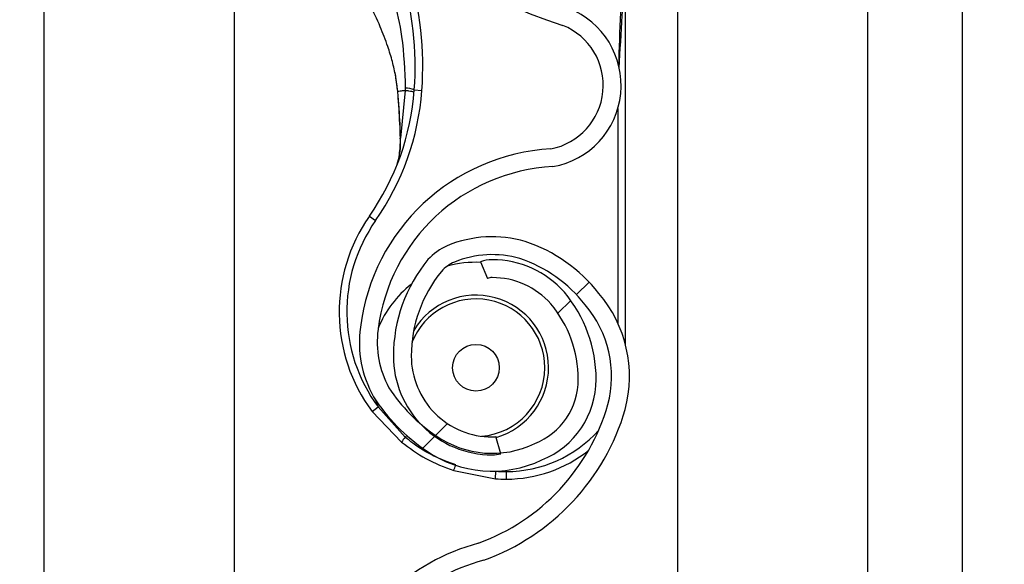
# Model space of a CAD drawing. Header units: inches. Extents: x 170 to 284, y 215 to 248.
# Tile 273 of 656: x 186.1024 to 186.2355, y 242.428 to 242.5017. Entities that reach past the tile are written whole.
import ezdxf

# ---------------------------------------------------------------- set-up
doc = ezdxf.new("R2010")
doc.units = ezdxf.units.IN
doc.header["$LTSCALE"] = 0.25
doc.header["$MEASUREMENT"] = 0
doc.layers.add('ANNOTATIONS', color=1, linetype='Continuous')
doc.layers.add('LH BENCH MOUNT', color=7, linetype='Continuous')
doc.styles.add('ARIAL', font='arial.ttf', dxfattribs={"height": 0.09375})
doc.dimstyles.new('STANDARD$0', dxfattribs={"dimtxt": 0.09375, "dimasz": 0.09375, "dimexe": 0.03125, "dimexo": 0.046875, "dimgap": 0.09, "dimtad": 0, "dimtih": 1, "dimtoh": 1, "dimdec": 4, "dimzin": 0, "dimdsep": 46, "dimtxsty": 'ARIAL', "dimcen": 0.09, "dimadec": 0, "dimazin": 0, "dimtfac": 1, "dimtdec": 4, "dimtofl": 0, "dimtmove": 0, "dimatfit": 1, "dimfxl": 1, "dimtolj": 1, "dimtzin": 0, "dimarcsym": 0})
pattern_1 = [(45, (176.0930244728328, 238.0091787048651), (-0.03026527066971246, 0.03026527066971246), [])]

# ---------------------------------------------------------------- blocks, each defined once
blk = doc.blocks.new('*D114')
at = {"layer": 'ANNOTATIONS', "color": 0, "lineweight": -2, "transparency": 16777216}
for p, q in [((186.1492924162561, 243.6642684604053), (187.5897358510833, 243.6642684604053)), ((187.5584858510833, 243.5705184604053), (187.5584858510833, 241.8503426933)), ((187.5584858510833, 239.6953067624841), (187.5584858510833, 241.4154825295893)), ((186.8279608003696, 239.6015567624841), (187.5897358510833, 239.6015567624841))]:
    blk.add_line(p, q, dxfattribs=at)
at = {"layer": 'ANNOTATIONS', "color": 0, "transparency": 16777216}
for points in [[(187.5428608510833, 243.5705184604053), (187.5741108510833, 243.5705184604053), (187.5584858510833, 243.6642684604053)], [(187.5428608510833, 239.6953067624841), (187.5741108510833, 239.6953067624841), (187.5584858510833, 239.6015567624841)]]:
    blk.add_solid(points, dxfattribs=at)
at = {"layer": 'defpoints', "color": 0, "transparency": 16777216}
for p in [(186.1024174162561, 243.6642684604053), (186.7810858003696, 239.6015567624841), (187.5584858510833, 239.6015567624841)]:
    blk.add_point(p, dxfattribs=at)
at = {"layer": 'ANNOTATIONS', "color": 0, "transparency": 16777216, "insert": (187.5584858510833, 241.6329126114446), "char_height": 0.09375, "attachment_point": 5, "style": 'ARIAL'}
blk.add_mtext('\\A1;OPENING\\PHEIGHT', dxfattribs=at)

msp = doc.modelspace()

# ---------------------------------------------------------------- hatches: boundary and pattern name
at = {"layer": 'LH BENCH MOUNT'}
h = msp.add_hatch(dxfattribs=at)
h.set_pattern_fill('ANSI31', color=256, scale=0.34241245, angle=2.8e-322, style=0)
h.set_pattern_definition(pattern_1)
edge = h.paths.add_edge_path(flags=0)
edge.add_arc((186.1662917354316, 242.4650871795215), 0.001712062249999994, 450.0000000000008, 472.2104203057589)
edge.add_line((186.1656445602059, 242.4666722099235), (186.1647320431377, 242.4689071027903))
edge.add_arc((186.1662917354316, 242.4650871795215), 0.004126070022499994, 450, 472.2104203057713, ccw=False)
edge.add_arc((186.1662917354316, 242.4561844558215), 0.01302879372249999, 401.47616737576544, 450, ccw=False)
edge.add_arc((186.1620458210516, 242.4530342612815), 0.01830194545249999, 359.9999999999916, 400.0613730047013, ccw=False)
edge.add_arc((186.1685858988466, 242.4530342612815), 0.01176186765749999, 292.1408576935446, 359.99999999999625, ccw=False)
edge.add_arc((186.1662917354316, 242.4562871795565), 0.01566536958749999, 235.2570680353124, 295.43079980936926, ccw=False)
edge.add_arc((186.1715306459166, 242.4644023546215), 0.02532140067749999, 212.8542481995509, 235.9809333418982, ccw=False)
edge.add_arc((186.1633812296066, 242.4580334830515), 0.01504902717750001, 172.1557183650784, 209.3146496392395, ccw=False)
edge.add_arc((186.1758108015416, 242.4566980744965), 0.02754708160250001, 453.30850314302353, 532.9325737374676, ccw=False)
edge.add_arc((186.1725578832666, 242.4927883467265), 0.008748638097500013, 280.9586189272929, 427.9414322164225)
edge.add_arc((186.1924176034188, 242.5551416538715), 0.05672062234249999, 179.5706357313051, 253.0098997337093, ccw=False)
edge.add_arc((186.3507493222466, 242.5563400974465), 0.2150521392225, 163.4260275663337, 180.2060536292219, ccw=False)
edge.add_arc((186.1719757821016, 242.6084895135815), 0.02884824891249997, 465.1588434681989, 521.4137567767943, ccw=False)
edge.add_arc((186.1546497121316, 242.6630358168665), 0.0284373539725, 290.1205938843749, 343.719067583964)
edge.add_arc((186.1674901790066, 242.6588583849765), 0.01494630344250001, 345.2914408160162, 400.5471921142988)
edge.add_arc((186.1640660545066, 242.6570435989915), 0.0187470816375, 397.9578745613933, 431.4396159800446)
edge.add_arc((186.1662917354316, 242.6618716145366), 0.0134739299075, 433.8775574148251, 472.273645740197)
edge.add_arc((186.1637236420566, 242.6688910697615), 0.006011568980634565, 474.9825325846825, 495.7175736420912)
edge.add_arc((186.1735166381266, 242.6616319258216), 0.01816498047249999, 500.8992600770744, 539.9999999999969)
edge.add_arc((186.1662917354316, 242.6616319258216), 0.01094007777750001, 539.9999999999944, 629.9999999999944)
edge.add_arc((186.1662917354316, 242.6525579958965), 0.001866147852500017, 269.9999999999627, 285.6422464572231)
edge.add_line((186.1667949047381, 242.6507609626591), (186.167445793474, 242.6484363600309))
edge.add_arc((186.1662917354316, 242.6525579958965), 0.004280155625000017, 269.9999999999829, 285.64224645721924, ccw=False)
edge.add_arc((186.1662917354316, 242.6616319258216), 0.01335408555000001, 179.9999999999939, 269.999999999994, ccw=False)
edge.add_arc((186.1735166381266, 242.6616319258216), 0.020578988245, 500.6113583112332, 539.9999999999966, ccw=False)
edge.add_arc((186.1637236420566, 242.6688910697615), 0.008425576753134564, 474.5776671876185, 496.4997109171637, ccw=False)
edge.add_arc((186.1662917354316, 242.6618716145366), 0.01588793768, 433.69030225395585, 472.47058069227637, ccw=False)
edge.add_arc((186.1640660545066, 242.6570435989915), 0.02116108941, 398.10453077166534, 431.57717173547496, ccw=False)
edge.add_arc((186.1674901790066, 242.6588583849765), 0.01736031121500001, 345.18024813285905, 400.3658533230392, ccw=False)
edge.add_arc((186.1546497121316, 242.6630358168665), 0.030851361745, 289.9181572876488, 343.7795375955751, ccw=False)
edge.add_arc((186.1719757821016, 242.6084895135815), 0.02643424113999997, 464.9417095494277, 521.3236131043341)
edge.add_arc((186.3507493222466, 242.5563400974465), 0.21263813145, 523.4376684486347, 540.2096895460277)
edge.add_arc((186.1924176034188, 242.5551416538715), 0.05430661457, 539.5566266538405, 613.1145348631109)
edge.add_arc((186.1725578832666, 242.4927883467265), 0.01116264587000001, 280.06103888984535, 428.5290871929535, ccw=False)
edge.add_arc((186.1758108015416, 242.4566980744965), 0.02513307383, 452.9714001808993, 532.9706577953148)
edge.add_arc((186.1633812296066, 242.4580334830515), 0.01263501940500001, 532.0830472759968, 568.9826967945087)
edge.add_arc((186.1715306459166, 242.4644023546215), 0.022907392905, 213.0443063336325, 236.0197152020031)
edge.add_arc((186.1662917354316, 242.4562871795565), 0.01325136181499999, 235.1922404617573, 295.7352497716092)
edge.add_arc((186.1685858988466, 242.4530342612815), 0.009347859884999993, 291.7225241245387, 359.9999999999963)
edge.add_arc((186.1620458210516, 242.4530342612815), 0.01588793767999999, 359.9999999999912, 399.9521788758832)
edge.add_arc((186.1662917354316, 242.4561844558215), 0.01061478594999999, 401.6345013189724, 450.0000000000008)
h = msp.add_hatch(dxfattribs=at)
h.set_pattern_fill('ANSI31', color=256, scale=0.34241245, angle=2.8e-322, style=0)
h.set_pattern_definition(pattern_1)
edge = h.paths.add_edge_path(flags=0)
edge.add_arc((186.1662917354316, 242.2596397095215), 0.001712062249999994, 450.0000000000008, 472.2104203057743)
edge.add_line((186.1656445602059, 242.2612247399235), (186.1647320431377, 242.2634596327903))
edge.add_arc((186.1662917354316, 242.2596397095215), 0.004126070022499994, 450, 472.2104203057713, ccw=False)
edge.add_arc((186.1662917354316, 242.2507369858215), 0.01302879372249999, 401.4761673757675, 450, ccw=False)
edge.add_arc((186.1620458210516, 242.2475867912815), 0.01830194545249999, 359.99999999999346, 400.0613730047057, ccw=False)
edge.add_arc((186.1685858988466, 242.2475867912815), 0.01176186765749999, 292.14085769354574, 359.99999999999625, ccw=False)
edge.add_arc((186.1662917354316, 242.2508397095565), 0.01566536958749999, 235.2570680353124, 295.43079980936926, ccw=False)
edge.add_arc((186.1715306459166, 242.2589548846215), 0.02532140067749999, 212.8542481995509, 235.9809333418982, ccw=False)
edge.add_arc((186.1633812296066, 242.2525860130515), 0.01504902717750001, 172.1557183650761, 209.3146496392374, ccw=False)
edge.add_arc((186.1758108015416, 242.2512506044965), 0.02754708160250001, 453.3085031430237, 532.9325737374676, ccw=False)
edge.add_arc((186.1725578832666, 242.2873408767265), 0.008748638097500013, 280.9586189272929, 427.9414322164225)
edge.add_arc((186.1924176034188, 242.3496941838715), 0.05672062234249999, 179.5706357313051, 253.0098997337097, ccw=False)
edge.add_arc((186.3507493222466, 242.3508926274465), 0.2150521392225, 163.4260275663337, 180.2060536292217, ccw=False)
edge.add_arc((186.1719757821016, 242.4030420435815), 0.02884824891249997, 465.1588434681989, 521.4137567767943, ccw=False)
edge.add_arc((186.1546497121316, 242.4575883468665), 0.0284373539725, 290.1205938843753, 343.7190675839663)
edge.add_arc((186.1674901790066, 242.4534109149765), 0.01494630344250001, 345.2914408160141, 400.5471921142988)
edge.add_arc((186.1640660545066, 242.4515961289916), 0.0187470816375, 397.9578745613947, 431.4396159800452)
edge.add_arc((186.1662917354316, 242.4564241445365), 0.0134739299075, 433.8775574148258, 472.273645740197)
edge.add_arc((186.1637236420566, 242.4634435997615), 0.006011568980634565, 474.98253258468, 495.7175736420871)
edge.add_arc((186.1735166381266, 242.4561844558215), 0.01816498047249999, 500.8992600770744, 539.9999999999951)
edge.add_arc((186.1662917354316, 242.4561844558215), 0.01094007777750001, 539.9999999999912, 629.9999999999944)
edge.add_arc((186.1662917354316, 242.4471105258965), 0.001866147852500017, 269.9999999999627, 285.6422464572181)
edge.add_line((186.1667949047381, 242.4453134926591), (186.167445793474, 242.4429888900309))
edge.add_arc((186.1662917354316, 242.4471105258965), 0.004280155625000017, 269.9999999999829, 285.642246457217, ccw=False)
edge.add_arc((186.1662917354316, 242.4561844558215), 0.01335408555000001, 179.9999999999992, 269.999999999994, ccw=False)
edge.add_arc((186.1735166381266, 242.4561844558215), 0.020578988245, 500.6113583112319, 540, ccw=False)
edge.add_arc((186.1637236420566, 242.4634435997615), 0.008425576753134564, 474.5776671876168, 496.4997109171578, ccw=False)
edge.add_arc((186.1662917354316, 242.4564241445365), 0.01588793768, 433.69030225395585, 472.47058069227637, ccw=False)
edge.add_arc((186.1640660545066, 242.4515961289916), 0.02116108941, 398.1045307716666, 431.57717173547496, ccw=False)
edge.add_arc((186.1674901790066, 242.4534109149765), 0.01736031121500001, 345.18024813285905, 400.3658533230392, ccw=False)
edge.add_arc((186.1546497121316, 242.4575883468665), 0.030851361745, 289.91815728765, 343.7795375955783, ccw=False)
edge.add_arc((186.1719757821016, 242.4030420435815), 0.02643424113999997, 464.941709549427, 521.3236131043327)
edge.add_arc((186.3507493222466, 242.3508926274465), 0.21263813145, 523.4376684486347, 540.2096895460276)
edge.add_arc((186.1924176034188, 242.3496941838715), 0.05430661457, 539.5566266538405, 613.1145348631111)
edge.add_arc((186.1725578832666, 242.2873408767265), 0.01116264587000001, 280.06103888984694, 428.52908719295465, ccw=False)
edge.add_arc((186.1758108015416, 242.2512506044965), 0.02513307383, 452.9714001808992, 532.970657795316)
edge.add_arc((186.1633812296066, 242.2525860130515), 0.01263501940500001, 532.0830472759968, 568.9826967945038)
edge.add_arc((186.1715306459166, 242.2589548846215), 0.022907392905, 213.0443063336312, 236.0197152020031)
edge.add_arc((186.1662917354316, 242.2508397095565), 0.01325136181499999, 235.1922404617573, 295.7352497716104)
edge.add_arc((186.1685858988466, 242.2475867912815), 0.009347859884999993, 291.7225241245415, 359.9999999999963)
edge.add_arc((186.1620458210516, 242.2475867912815), 0.01588793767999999, 359.9999999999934, 399.9521788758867)
edge.add_arc((186.1662917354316, 242.2507369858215), 0.01061478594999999, 401.6345013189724, 450.0000000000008)

# ---------------------------------------------------------------- linework, layer by layer
for p, q in [((186.2298594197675, 239.6490664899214), (186.2298594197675, 243.9018291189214)), ((186.2298594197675, 239.6490664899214), (186.2298594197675, 243.9018291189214)), ((186.1913380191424, 243.8543193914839), (186.1913380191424, 239.6897279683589)), ((186.2170189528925, 243.8543193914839), (186.2170189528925, 239.6490664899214)), ((186.2298594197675, 239.6490664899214), (186.2298594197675, 243.8543193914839)), ((186.1057349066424, 239.6490664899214), (186.1057349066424, 243.7595607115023)), ((186.1314158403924, 242.5497705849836), (186.1314158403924, 242.3573966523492)), ((186.1843016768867, 242.4577414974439), (186.1843016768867, 242.5101637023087)), ((186.1531342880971, 242.494514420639), (186.1534991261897, 242.4919353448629)), ((186.1545422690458, 242.4920792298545), (186.1538921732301, 242.4856452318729)), ((186.1557639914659, 242.4921783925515), (186.1567884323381, 242.4921026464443)), ((186.1535411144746, 242.4917830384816), (186.1535271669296, 242.4919503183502)), ((186.1832744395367, 242.489664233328), (186.1832744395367, 242.4606384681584)), ((186.1496836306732, 242.4750902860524), (186.1505256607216, 242.4745018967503)), ((186.1647320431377, 242.4689071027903), (186.1656445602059, 242.4666722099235)), ((186.1505319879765, 242.4502521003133), (186.1508730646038, 242.4493067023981)), ((186.1500475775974, 242.4486953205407), (186.1508730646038, 242.4493067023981)), ((186.1500475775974, 242.4486953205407), (186.1540259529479, 242.4445506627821)), ((186.1545323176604, 242.445214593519), (186.1508730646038, 242.4493067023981)), ((186.1545323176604, 242.445214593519), (186.1547560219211, 242.4454343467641)), ((186.167445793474, 242.4429888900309), (186.1667949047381, 242.4453134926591)), ((186.1610933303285, 242.4406957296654), (186.1667319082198, 242.4395947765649)), ((186.1667319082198, 242.4395947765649), (186.1667990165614, 242.4406198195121)), ((186.1682082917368, 242.4395464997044), (186.1682082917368, 242.4405737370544))]:
    msp.add_line(p, q, dxfattribs=at)
at = {"layer": 'LH BENCH MOUNT', "flags": 128}
msp.add_lwpolyline([(186.1538586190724, 242.485576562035), (186.1538308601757, 242.4855841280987), (186.1538118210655, 242.4855924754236), (186.1538020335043, 242.4856013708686), (186.1538017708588, 242.485610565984), (186.1538110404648, 242.4856198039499), (186.153829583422, 242.48562882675), (186.1538568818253, 242.4856373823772), (186.1538921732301, 242.4856452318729)], dxfattribs=at)
at = {"layer": 'LH BENCH MOUNT'}
msp.add_circle((186.1640993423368, 242.4546126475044), 0.00315523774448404, dxfattribs=at)
for centre, radius, start, end in [((186.1924176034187, 242.5551416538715), 0.05672062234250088, 179.5706357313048, 253.009899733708), ((186.1127374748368, 242.4953597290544), 0.04417120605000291, 355.7713036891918, 16.9484674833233), ((186.1127374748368, 242.4953597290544), 0.04314396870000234, 355.771303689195, 16.94846748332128), ((186.1725578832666, 242.4927883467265), 0.01116264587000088, 280.0610388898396, 68.52908719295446), ((186.1725578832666, 242.4927883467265), 0.008748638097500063, 280.9586189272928, 67.94143221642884), ((186.1216159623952, 242.4947032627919), 0.03424124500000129, 325.0551237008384, 355.771303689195), ((186.1216159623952, 242.4947032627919), 0.03526848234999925, 325.0551237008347, 355.7713036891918), ((186.1544851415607, 242.4889194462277), 0.003500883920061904, 68.57435782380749, 89.04261803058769), ((186.1535507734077, 242.4916052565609), 0.0001780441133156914, 93.10983558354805, 110.0707638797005), ((186.1535040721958, 242.4918023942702), 3.319259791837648e-05, 244.2889319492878, 282.2874080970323), ((186.1758108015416, 242.4566980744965), 0.02754708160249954, 93.3085031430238, 172.9325737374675), ((186.1758108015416, 242.4566980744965), 0.02513307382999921, 92.97140018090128, 172.9706577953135), ((186.1682082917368, 242.4621457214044), 0.02259922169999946, 145.0551237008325, 216.5248216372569), ((186.1682082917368, 242.4621457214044), 0.02157198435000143, 145.0551237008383, 216.5248216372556), ((186.1662917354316, 242.4564241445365), 0.01588793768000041, 73.69030225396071, 112.4705806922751), ((186.1637236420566, 242.4634435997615), 0.008425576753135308, 114.5776671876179, 136.4997109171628), ((186.1640660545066, 242.4515961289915), 0.02116108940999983, 38.10453077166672, 71.57717173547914), ((186.1662917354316, 242.4564241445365), 0.01347392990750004, 73.87755741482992, 112.2736457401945), ((186.1735166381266, 242.4561844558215), 0.02057898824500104, 140.6113583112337, 179.9999999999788), ((186.1637236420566, 242.4634435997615), 0.006011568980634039, 114.9825325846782, 135.7175736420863), ((186.1640993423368, 242.4546126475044), 0.0142508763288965, 87.35889654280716, 105.8277214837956), ((186.1662917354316, 242.4650871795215), 0.004126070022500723, 90, 112.2104203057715), ((186.1662917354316, 242.4561844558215), 0.01302879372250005, 41.47616737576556, 90), ((186.1640660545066, 242.4515961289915), 0.01874708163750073, 37.95787456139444, 71.43961598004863), ((186.1735166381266, 242.4561844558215), 0.01816498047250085, 140.8992600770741, 179.9999999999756), ((186.1662917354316, 242.4650871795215), 0.001712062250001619, 90, 112.2104203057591), ((186.1662917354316, 242.4561844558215), 0.01061478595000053, 41.63450131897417, 90), ((186.1640993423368, 242.4546126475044), 0.01425087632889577, 127.8333931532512, 157.9527497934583), ((186.1640993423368, 242.4546126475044), 0.00981035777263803, 286.1585342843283, 149.0324419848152), ((186.1620458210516, 242.4530342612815), 0.01830194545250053, 359.9999999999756, 40.0613730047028), ((186.1674901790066, 242.4534109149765), 0.01736031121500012, 345.1802481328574, 40.36585332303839), ((186.1640993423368, 242.4546126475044), 0.009303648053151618, 0, 158.4588253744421), ((186.1620458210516, 242.4530342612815), 0.01588793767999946, 359.9999999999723, 39.95217887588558), ((186.1674901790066, 242.4534109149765), 0.01494630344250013, 345.2914408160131, 40.54719211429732), ((186.1633812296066, 242.4580334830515), 0.01504902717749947, 172.1557183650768, 209.3146496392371), ((186.1633812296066, 242.4580334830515), 0.01263501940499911, 172.0830472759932, 208.9826967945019), ((186.1662917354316, 242.4561844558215), 0.01335408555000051, 179.9999999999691, 269.9999999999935), ((186.1662917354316, 242.4561844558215), 0.01094007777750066, 179.9999999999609, 269.9999999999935), ((186.1640993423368, 242.4546126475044), 0.009303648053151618, 274.641227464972, 0), ((186.1685858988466, 242.4530342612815), 0.009347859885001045, 291.7225241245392, 359.9999999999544), ((186.1685858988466, 242.4530342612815), 0.01176186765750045, 292.1408576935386, 359.9999999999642), ((186.1715306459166, 242.4644023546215), 0.02290739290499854, 213.044306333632, 236.0197152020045), ((186.1715306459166, 242.4644023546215), 0.02532140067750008, 212.8542481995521, 235.9809333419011), ((186.1546497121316, 242.4575883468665), 0.02843735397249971, 290.1205938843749, 343.7190675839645), ((186.1546497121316, 242.4575883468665), 0.03085136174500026, 289.91815728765, 343.7795375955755), ((186.1682082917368, 242.4573519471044), 0.01677821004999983, 269.9999999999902, 317.9734601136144), ((186.1612062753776, 242.4395994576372), 0.008721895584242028, 139.9244128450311, 145.4117204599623), ((186.1662917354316, 242.4562871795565), 0.01325136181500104, 235.1922404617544, 295.7352497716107), ((186.1662917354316, 242.4471105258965), 0.001866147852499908, 269.9999999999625, 285.6422464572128), ((186.1662917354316, 242.4562871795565), 0.01566536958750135, 235.2570680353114, 295.4307998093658), ((186.1662917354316, 242.4471105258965), 0.004280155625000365, 269.9999999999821, 285.6422464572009), ((186.1682082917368, 242.4573519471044), 0.01780544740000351, 269.9999999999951, 308.592188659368), ((186.1534978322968, 242.4438692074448), 0.008231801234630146, 337.3243224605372, 342.6867957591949), ((186.1682082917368, 242.4621457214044), 0.0215719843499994, 266.2542590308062, 269.9999999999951), ((186.1682082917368, 242.4621457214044), 0.02259922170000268, 266.2542590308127, 270), ((186.1719757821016, 242.4030420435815), 0.02884824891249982, 105.1588434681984, 161.4137567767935), ((186.1719757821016, 242.4030420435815), 0.02643424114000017, 104.9417095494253, 161.3236131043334)]:
    msp.add_arc(centre, radius, start, end, dxfattribs=at)
for points, knots in [([(186.1834573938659, 242.4951427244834), (186.1835940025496, 242.4975039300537), (186.1838003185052, 242.5010699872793), (186.1840449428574, 242.5052873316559), (186.1841782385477, 242.5074975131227), (186.1842457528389, 242.5086979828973), (186.1842726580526, 242.5093557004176), (186.1842856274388, 242.5097187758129), (186.1842922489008, 242.509919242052), (186.1842958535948, 242.5100303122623), (186.1842980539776, 242.5100964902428), (186.1842994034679, 242.5101348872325), (186.1843003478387, 242.5101583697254), (186.1843008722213, 242.5101693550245), (186.1843012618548, 242.5101745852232), (186.1843014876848, 242.5101751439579), (186.1843016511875, 242.5101718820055), (186.1843016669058, 242.5101668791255), (186.1843016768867, 242.5101637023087)], [0, 0, 0, 0, 0.4681368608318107, 0.7070129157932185, 0.8371325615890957, 0.9079072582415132, 0.9470740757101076, 0.9687898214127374, 0.9808770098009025, 0.9876679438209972, 0.9915546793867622, 0.9947708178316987, 0.9959953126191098, 0.9972287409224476, 0.9978484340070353, 0.9984730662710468, 0.9990304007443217, 1, 1, 1, 1]), ([(186.1524503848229, 242.5059879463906), (186.1524503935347, 242.5059879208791), (186.1526362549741, 242.5054436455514), (186.1533097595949, 242.5032847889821), (186.1542967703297, 242.4987769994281), (186.1544529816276, 242.4947543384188), (186.1545436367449, 242.4924198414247)], [0, 0, 0, 0, 5.869764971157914e-06, 0.1252288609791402, 0.4923383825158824, 1, 1, 1, 1]), ([(186.1837573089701, 242.505257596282), (186.1837139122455, 242.5043830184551), (186.1835497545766, 242.5010747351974), (186.1834503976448, 242.497763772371), (186.1833773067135, 242.4953280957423)], [0, 0, 0, 0, 0.2643600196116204, 1, 1, 1, 1]), ([(186.15352716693, 242.4919503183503), (186.1534458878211, 242.4926448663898), (186.1532852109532, 242.494017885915), (186.1528103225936, 242.4960499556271), (186.1521256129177, 242.4982936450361), (186.1511133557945, 242.5008975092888), (186.1502489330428, 242.5027332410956), (186.1497780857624, 242.5037331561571)], [0, 0, 0, 0, 0.1627420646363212, 0.321717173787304, 0.4905672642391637, 0.7225142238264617, 1, 1, 1, 1]), ([(186.1545422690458, 242.4920792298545), (186.1544877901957, 242.4920730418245), (186.1542359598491, 242.4920444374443), (186.1538712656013, 242.491999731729), (186.1536310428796, 242.491965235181), (186.1535271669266, 242.4919503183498)], [0, 0, 0, 0, 0.135457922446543, 0.626158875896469, 1, 1, 1, 1]), ([(186.1545436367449, 242.4924198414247), (186.1545434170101, 242.4923063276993), (186.1545431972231, 242.4921927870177), (186.1545422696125, 242.492079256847), (186.1545422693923, 242.4920792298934)], [0, 0, 0, 0, 0.9997625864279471, 1, 1, 1, 1]), ([(186.1534991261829, 242.4919353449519), (186.1534912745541, 242.4919356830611), (186.1534753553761, 242.4919363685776), (186.1534745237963, 242.4919396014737), (186.1534900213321, 242.4919442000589), (186.1535148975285, 242.4919482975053), (186.1535271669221, 242.4919503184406)], [0, 0, 0, 0, 0.2466091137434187, 0.5000000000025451, 0.7533908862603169, 0.9999999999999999, 0.9999999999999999, 0.9999999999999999, 0.9999999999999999]), ([(186.1535111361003, 242.4917699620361), (186.1535707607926, 242.4910487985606), (186.1537420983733, 242.4889764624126), (186.1538126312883, 242.4869184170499), (186.1538586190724, 242.485576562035)], [0, 0, 0, 0, 0.3479954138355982, 1, 1, 1, 1]), ([(186.1538921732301, 242.4856452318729), (186.1538388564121, 242.486975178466), (186.1537572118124, 242.48901173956), (186.15359677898, 242.491069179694), (186.1535411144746, 242.4917830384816)], [0, 0, 0, 0, 0.6530354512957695, 1, 1, 1, 1]), ([(186.1533931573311, 242.4819489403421), (186.1534648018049, 242.4821765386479), (186.1537287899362, 242.4830151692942), (186.1538611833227, 242.4843525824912), (186.1538856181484, 242.4853718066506), (186.1538921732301, 242.4856452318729)], [0, 0, 0, 0, 0.2141804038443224, 0.7891897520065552, 1, 1, 1, 1]), ([(186.1538586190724, 242.485576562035), (186.1538639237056, 242.4852956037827), (186.15388027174, 242.4844297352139), (186.1537599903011, 242.4836162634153), (186.1536787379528, 242.4830667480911)], [0, 0, 0, 0, 0.3244814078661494, 0.9999999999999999, 0.9999999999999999, 0.9999999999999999, 0.9999999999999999]), ([(186.1540259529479, 242.4445506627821), (186.1550988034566, 242.4437619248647), (186.1572801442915, 242.4421582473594), (186.1598084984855, 242.4411885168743), (186.1610933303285, 242.4406957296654)], [0, 0, 0, 0, 0.4918307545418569, 1, 1, 1, 1]), ([(186.1613773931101, 242.441480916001), (186.1603688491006, 242.4418442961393), (186.1583225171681, 242.4425815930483), (186.156077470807, 242.4439660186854), (186.1548767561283, 242.4449362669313), (186.1545323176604, 242.445214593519)], [0, 0, 0, 0, 0.4093476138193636, 0.8305647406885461, 1, 1, 1, 1])]:
    msp.add_open_spline(points, degree=3, knots=knots, dxfattribs=at)
msp.add_open_spline([(186.1557351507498, 242.4918146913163), (186.1557207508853, 242.4918320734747), (186.1556919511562, 242.4918668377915), (186.1554431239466, 242.4919332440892), (186.1550672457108, 242.4920053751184), (186.1547172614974, 242.4920546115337), (186.1545422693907, 242.4920792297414)], degree=3, dxfattribs=at)

# ---------------------------------------------------------------- dimensions: what is measured, and where the dimension line sits
at = {"layer": 'ANNOTATIONS'}
dim = msp.add_linear_dim(base=(187.5584858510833, 239.6015567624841), p1=(186.102417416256, 243.6642684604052), p2=(186.7810858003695, 239.6015567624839), angle=90, text='OPENING\\PHEIGHT', dimstyle='STANDARD$0', dxfattribs=at)
dim.commit()
dim.dimension.update_dxf_attribs({"geometry": '*D114', "text_midpoint": (187.5584858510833, 241.6329126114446)})

doc.saveas('drawing.dxf')
